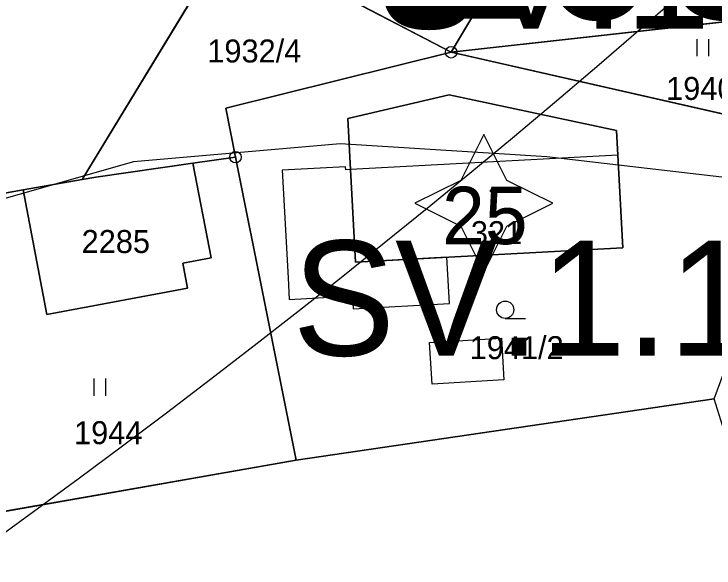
# Model space of a CAD drawing. Extents: x -706130 to -698555, y -971544 to -967260.
# Drawn here: x -703696.2 to -703635.3, y -970430.4 to -970382.2 of the extents above; entities that cross this region are included whole.
import ezdxf

# ---------------------------------------------------------------- set-up
doc = ezdxf.new("R2010")
doc.units = 0
for name, color, linetype in [('_Doplněk budov pro zastavěnost', 7, 'Continuous'), ('Architektonicky cenná stavba S', 7, 'Continuous'), ('Docházková izochrona - VLAK N', 7, 'Continuous'), ('Hranice intravilán', 7, 'Continuous'), ('KN_Budovy', 7, 'Continuous'), ('KN_Budovy_cisla_domovni', 7, 'Continuous'), ('KN_Hranice_parcel', 7, 'Continuous'), ('KN_Hranice_parcel_vnitrni_kresba', 7, 'Continuous'), ('KN_Parcelni cisla', 7, 'Continuous'), ('KN_Polygon parcely', 7, 'Continuous'), ('KN_POZEMKY_13_ZASTAVENA PLOCHA', 7, 'Continuous'), ('KN_POZEMKY_14_OSTATNI PLOCHA', 7, 'Continuous'), ('KN_POZEMKY_5_ZAHRADA', 7, 'Continuous'), ('KN_POZEMKY_7_TTP', 7, 'Continuous'), ('KN_VYUZITI_26_ostatni plocha_jina plocha', 7, 'Continuous'), ('KN_Značky bodu BP', 7, 'Continuous'), ('KN_Značky budov', 7, 'Continuous'), ('KN_Značky kultur', 7, 'Continuous'), ('Plochy N_P ŠRAFY', 7, 'Continuous'), ('Plochy smíšené obytné venkovské N', 7, 'Continuous'), ('Plochy smíšené obytné venkovské S', 7, 'Continuous'), ('Plochy zemědělské všeobecné CELEK S', 7, 'Continuous'), ('Plochy zmen_ zastavitelne plochy', 7, 'Continuous'), ('Plochy zmen_ zastavitelne plochy_ZAKL', 7, 'Continuous'), ('Regulační bloky v krajině S', 7, 'Continuous'), ('Regulační bloky zastavitelné N', 7, 'Continuous'), ('Regulační bloky zastavěné S', 7, 'Continuous'), ('Regulační kódy zastavitelne a přestavby N', 7, 'Continuous'), ('Regulační kódy zastavěné S', 7, 'Continuous'), ('VÝŠKOPIS_vrstevnice hlavní', 7, 'Continuous'), ('Zastavene uzemi N', 7, 'Continuous'), ('Zastavene uzemi plochy N', 7, 'Continuous'), ('Zábory hodnocené - plochy', 7, 'Continuous'), ('Zábory hodnocené - plochy popis', 7, 'Continuous')]:
    doc.layers.add(name, color=color, linetype=linetype)

msp = doc.modelspace()

# ---------------------------------------------------------------- linework, layer by layer
at = {"layer": '_Doplněk budov pro zastavěnost'}
for p, q in [((-703680.68, -970395.2), (-703689.12, -970396.4)), ((-703666.51, -970403.82), (-703666.95, -970395.75)), ((-703689.12, -970396.4), (-703690.3, -970396.61)), ((-703690.3, -970396.61), (-703695.42, -970397.52)), ((-703658.579, -970403.387), (-703666.51, -970403.82))]:
    msp.add_line(p, q, dxfattribs=at)
for points in [[(-703695.42, -970397.52), (-703693.38, -970408.36), (-703681.12, -970406.06), (-703681.53, -970403.9), (-703679.07, -970403.43), (-703680.68, -970395.2)], [(-703666.95, -970395.75), (-703667.361, -970395.777), (-703667.39, -970395.51), (-703672.9, -970395.81), (-703672.383, -970405.177), (-703672.28, -970407.05), (-703666.78, -970406.75), (-703666.72, -970407.88), (-703658.36, -970407.42), (-703658.579, -970403.387)]]:
    msp.add_lwpolyline(points, dxfattribs=at)
msp.add_lwpolyline([(-703660.09, -970410.8), (-703653.83, -970410.42), (-703653.61, -970414.05), (-703659.87, -970414.44)], close=True, dxfattribs=at)
at = {"layer": 'Architektonicky cenná stavba S'}
msp.add_lwpolyline([(-703655.367, -970392.687), (-703657.367, -970396.687), (-703661.367, -970398.687), (-703657.367, -970400.687), (-703655.367, -970404.687), (-703653.367, -970400.687), (-703649.367, -970398.687), (-703653.367, -970396.687)], close=True, dxfattribs=at)
at = {"layer": 'Docházková izochrona - VLAK N'}
msp.add_circle((-704165.451, -969778.767), 800, dxfattribs=at)
at = {"layer": 'Hranice intravilán'}
msp.add_lwpolyline([(-703779.568, -970321.3), (-703745.69, -970325.55), (-703740.94, -970326.57), (-703736.38, -970327.55), (-703708.6, -970335.58), (-703708.6, -970335.58), (-703697.44, -970337.82), (-703702.57, -970361.06), (-703680.99, -970373.62), (-703677.44, -970375.45), (-703667.6, -970380.62), (-703658.2, -970385.54), (-703677.81, -970390.42), (-703676.96, -970394.67), (-703680.68, -970395.2), (-703689.12, -970396.4), (-703695.42, -970397.52), (-703706.66, -970399.52), (-703700.52, -970426.11), (-703671.68, -970421.04), (-703635.34, -970415.7)], dxfattribs=at)
at = {"layer": 'KN_Budovy'}
msp.add_lwpolyline([(-703643.71, -970394.49), (-703666.95, -970395.75), (-703666.51, -970403.82), (-703643.27, -970402.55)], close=True, dxfattribs=at)
at = {"layer": 'KN_Hranice_parcel'}
for p, q in [((-703658.2, -970385.54), (-703649.72, -970371.23)), ((-703690.3, -970396.61), (-703677.44, -970375.45)), ((-703667.6, -970380.62), (-703658.2, -970385.54)), ((-703658.2, -970385.54), (-703631.37, -970382.54)), ((-703658.2, -970385.54), (-703626.81, -970392.67)), ((-703676.96, -970394.67), (-703680.68, -970395.2)), ((-703695.42, -970397.52), (-703690.3, -970396.61)), ((-703635.34, -970415.7), (-703671.68, -970421.04)), ((-703671.68, -970421.04), (-703700.52, -970426.11))]:
    msp.add_line(p, q, dxfattribs=at)
for points in [[(-703658.2, -970385.54), (-703677.81, -970390.42), (-703676.96, -970394.67)], [(-703667.19, -970391.31), (-703666.95, -970395.75), (-703666.51, -970403.82), (-703643.27, -970402.55), (-703643.71, -970394.49), (-703643.83, -970392.34), (-703658.39, -970389.25), (-703667.19, -970391.31)], [(-703676.96, -970394.67), (-703674.33, -970407.83), (-703671.68, -970421.04)], [(-703680.68, -970395.2), (-703679.07, -970403.43), (-703681.53, -970403.9), (-703681.12, -970406.06), (-703693.38, -970408.36), (-703695.42, -970397.52)], [(-703680.68, -970395.2), (-703689.12, -970396.4), (-703690.3, -970396.61)], [(-703706.66, -970399.52), (-703698.37, -970398.04), (-703695.42, -970397.52)]]:
    msp.add_lwpolyline(points, dxfattribs=at)
at = {"layer": 'KN_Hranice_parcel_vnitrni_kresba'}
msp.add_line((-703643.71, -970394.49), (-703666.95, -970395.75), dxfattribs=at)
at = {"layer": 'KN_Polygon parcely'}
for points in [[(-703781.1, -970410.72), (-703763.94, -970409.03), (-703727.07, -970403.05), (-703717.43, -970401.38), (-703706.66, -970399.52), (-703698.37, -970398.04), (-703695.42, -970397.52), (-703690.3, -970396.61), (-703677.44, -970375.45), (-703680.99, -970373.62), (-703702.57, -970361.06), (-703747.69, -970335.57), (-703751, -970333.7), (-703740.94, -970326.57), (-703745.69, -970325.55), (-703799.81, -970318.76)], [(-703817.03, -970478.47), (-703751.78, -970468.09), (-703719.74, -970461.45), (-703705.99, -970461.1), (-703650.49, -970452.38), (-703601.59, -970446.31), (-703603.73, -970443.09), (-703626.1, -970445.49), (-703634.18, -970419.42), (-703635.34, -970415.7), (-703671.68, -970421.04), (-703700.52, -970426.11), (-703711.3, -970427.99), (-703718.54, -970429.26), (-703723.95, -970418.92), (-703727.07, -970403.05), (-703763.94, -970409.03), (-703781.1, -970410.72)]]:
    msp.add_lwpolyline(points, dxfattribs=at)
for points in [[(-703667.6, -970380.62), (-703658.2, -970385.54), (-703649.72, -970371.23), (-703656.61, -970366.35)], [(-703623.5, -970372.79), (-703622.48, -970371.21), (-703623.01, -970370.91), (-703626.94, -970376.52), (-703628.77, -970375.23), (-703631.78, -970379.51), (-703640.2, -970373.6), (-703648.7, -970371.96), (-703649.72, -970371.23), (-703658.2, -970385.54), (-703631.37, -970382.54), (-703629.68, -970382.36)], [(-703675.96, -970376.22), (-703677.44, -970375.45), (-703690.3, -970396.61), (-703689.12, -970396.4), (-703680.68, -970395.2), (-703676.96, -970394.67), (-703677.81, -970390.42), (-703658.2, -970385.54), (-703667.6, -970380.62), (-703674.12, -970377.18), (-703675.14, -970376.64)], [(-703658.2, -970385.54), (-703626.81, -970392.67), (-703631.37, -970382.54)], [(-703676.96, -970394.67), (-703674.33, -970407.83), (-703671.68, -970421.04), (-703635.34, -970415.7), (-703626.81, -970392.67), (-703658.2, -970385.54), (-703677.81, -970390.42)], [(-703667.19, -970391.31), (-703666.95, -970395.75), (-703666.51, -970403.82), (-703643.27, -970402.55), (-703643.71, -970394.49), (-703643.83, -970392.34), (-703658.39, -970389.25)], [(-703667.19, -970391.31), (-703658.39, -970389.25), (-703643.83, -970392.34), (-703643.71, -970394.49), (-703643.27, -970402.55), (-703666.51, -970403.82), (-703666.95, -970395.75)], [(-703680.68, -970395.2), (-703679.07, -970403.43), (-703681.53, -970403.9), (-703681.12, -970406.06), (-703693.38, -970408.36), (-703695.42, -970397.52), (-703698.37, -970398.04), (-703706.66, -970399.52), (-703700.52, -970426.11), (-703671.68, -970421.04), (-703674.33, -970407.83), (-703676.96, -970394.67)], [(-703689.12, -970396.4), (-703690.3, -970396.61), (-703695.42, -970397.52), (-703693.38, -970408.36), (-703681.12, -970406.06), (-703681.53, -970403.9), (-703679.07, -970403.43), (-703680.68, -970395.2)]]:
    msp.add_lwpolyline(points, close=True, dxfattribs=at)
at = {"layer": 'KN_POZEMKY_13_ZASTAVENA PLOCHA'}
for p, q in [((-703667.19, -970391.31), (-703658.39, -970389.25)), ((-703658.39, -970389.25), (-703643.83, -970392.34)), ((-703666.95, -970395.75), (-703667.19, -970391.31)), ((-703643.83, -970392.34), (-703643.71, -970394.49)), ((-703643.71, -970394.49), (-703643.27, -970402.55)), ((-703666.51, -970403.82), (-703666.95, -970395.75)), ((-703643.27, -970402.55), (-703666.51, -970403.82))]:
    msp.add_line(p, q, dxfattribs=at)
at = {"layer": 'KN_POZEMKY_14_OSTATNI PLOCHA'}
for p, q in [((-703689.12, -970396.4), (-703680.68, -970395.2)), ((-703680.68, -970395.2), (-703679.07, -970403.43)), ((-703690.3, -970396.61), (-703689.12, -970396.4)), ((-703695.42, -970397.52), (-703690.3, -970396.61)), ((-703693.38, -970408.36), (-703695.42, -970397.52)), ((-703679.07, -970403.43), (-703681.53, -970403.9)), ((-703681.53, -970403.9), (-703681.12, -970406.06)), ((-703681.12, -970406.06), (-703693.38, -970408.36))]:
    msp.add_line(p, q, dxfattribs=at)
at = {"layer": 'KN_POZEMKY_5_ZAHRADA'}
for p, q in [((-703649.72, -970371.23), (-703658.2, -970385.54)), ((-703658.2, -970385.54), (-703667.6, -970380.62)), ((-703677.81, -970390.42), (-703658.2, -970385.54)), ((-703658.2, -970385.54), (-703626.81, -970392.67)), ((-703658.39, -970389.25), (-703667.19, -970391.31)), ((-703643.83, -970392.34), (-703658.39, -970389.25)), ((-703676.96, -970394.67), (-703677.81, -970390.42)), ((-703667.19, -970391.31), (-703666.95, -970395.75)), ((-703643.71, -970394.49), (-703643.83, -970392.34)), ((-703674.33, -970407.83), (-703676.96, -970394.67)), ((-703643.27, -970402.55), (-703643.71, -970394.49)), ((-703666.95, -970395.75), (-703666.51, -970403.82)), ((-703666.51, -970403.82), (-703643.27, -970402.55)), ((-703671.68, -970421.04), (-703674.33, -970407.83)), ((-703635.34, -970415.7), (-703671.68, -970421.04))]:
    msp.add_line(p, q, dxfattribs=at)
at = {"layer": 'KN_POZEMKY_7_TTP'}
for p, q in [((-703658.2, -970385.54), (-703649.72, -970371.23)), ((-703677.44, -970375.45), (-703690.3, -970396.61)), ((-703690.3, -970396.61), (-703677.44, -970375.45)), ((-703667.6, -970380.62), (-703658.2, -970385.54)), ((-703658.2, -970385.54), (-703631.37, -970382.54)), ((-703631.37, -970382.54), (-703658.2, -970385.54)), ((-703658.2, -970385.54), (-703677.81, -970390.42)), ((-703626.81, -970392.67), (-703658.2, -970385.54)), ((-703677.81, -970390.42), (-703676.96, -970394.67)), ((-703680.68, -970395.2), (-703676.96, -970394.67)), ((-703676.96, -970394.67), (-703680.68, -970395.2)), ((-703676.96, -970394.67), (-703674.33, -970407.83)), ((-703680.68, -970395.2), (-703689.12, -970396.4)), ((-703679.07, -970403.43), (-703680.68, -970395.2)), ((-703689.12, -970396.4), (-703690.3, -970396.61)), ((-703690.3, -970396.61), (-703695.42, -970397.52)), ((-703698.37, -970398.04), (-703695.42, -970397.52)), ((-703695.42, -970397.52), (-703698.37, -970398.04)), ((-703695.42, -970397.52), (-703693.38, -970408.36)), ((-703681.53, -970403.9), (-703679.07, -970403.43)), ((-703681.12, -970406.06), (-703681.53, -970403.9)), ((-703693.38, -970408.36), (-703681.12, -970406.06)), ((-703674.33, -970407.83), (-703671.68, -970421.04)), ((-703671.68, -970421.04), (-703635.34, -970415.7)), ((-703671.68, -970421.04), (-703700.52, -970426.11)), ((-703700.52, -970426.11), (-703671.68, -970421.04))]:
    msp.add_line(p, q, dxfattribs=at)
at = {"layer": 'KN_VYUZITI_26_ostatni plocha_jina plocha'}
for p, q in [((-703689.12, -970396.4), (-703680.68, -970395.2)), ((-703680.68, -970395.2), (-703679.07, -970403.43)), ((-703690.3, -970396.61), (-703689.12, -970396.4)), ((-703695.42, -970397.52), (-703690.3, -970396.61)), ((-703693.38, -970408.36), (-703695.42, -970397.52)), ((-703679.07, -970403.43), (-703681.53, -970403.9)), ((-703681.53, -970403.9), (-703681.12, -970406.06)), ((-703681.12, -970406.06), (-703693.38, -970408.36))]:
    msp.add_line(p, q, dxfattribs=at)
at = {"layer": 'KN_Značky bodu BP'}
for centre, radius in [((-703658.2, -970385.54), 0.5), ((-703658.2, -970385.54), 0.0303), ((-703676.96, -970394.67), 0.5), ((-703676.96, -970394.67), 0.0303)]:
    msp.add_circle(centre, radius, dxfattribs=at)
at = {"layer": 'KN_Značky budov'}
msp.add_circle((-703654.607, -970397.599), 0.175, dxfattribs=at)
at = {"layer": 'KN_Značky kultur'}
for p, q in [((-703636.801, -970385.89), (-703636.801, -970384.39)), ((-703635.8, -970385.89), (-703635.8, -970384.39)), ((-703653.503, -970408.7), (-703651.753, -970408.7)), ((-703689.241, -970415.43), (-703689.241, -970413.93)), ((-703688.24, -970415.43), (-703688.24, -970413.93))]:
    msp.add_line(p, q, dxfattribs=at)
msp.add_circle((-703653.503, -970407.95), 0.75, dxfattribs=at)
at = {"layer": 'Plochy N_P ŠRAFY'}
for p, q in [((-703677.44, -970375.45), (-703690.3, -970396.61)), ((-703677.81, -970390.42), (-703658.2, -970385.54)), ((-703658.2, -970385.54), (-703626.81, -970392.67)), ((-703676.96, -970394.67), (-703677.81, -970390.42)), ((-703680.68, -970395.2), (-703676.96, -970394.67)), ((-703689.12, -970396.4), (-703680.68, -970395.2)), ((-703690.3, -970396.61), (-703689.12, -970396.4))]:
    msp.add_line(p, q, dxfattribs=at)
at = {"layer": 'Plochy smíšené obytné venkovské N'}
for p, q in [((-703677.44, -970375.45), (-703690.3, -970396.61)), ((-703677.81, -970390.42), (-703658.2, -970385.54)), ((-703658.2, -970385.54), (-703626.81, -970392.67)), ((-703676.96, -970394.67), (-703677.81, -970390.42)), ((-703680.68, -970395.2), (-703676.96, -970394.67)), ((-703689.12, -970396.4), (-703680.68, -970395.2)), ((-703690.3, -970396.61), (-703689.12, -970396.4))]:
    msp.add_line(p, q, dxfattribs=at)
at = {"layer": 'Plochy smíšené obytné venkovské S'}
for p, q in [((-703658.2, -970385.54), (-703677.81, -970390.42)), ((-703626.81, -970392.67), (-703658.2, -970385.54)), ((-703677.81, -970390.42), (-703676.96, -970394.67)), ((-703689.12, -970396.4), (-703690.3, -970396.61)), ((-703690.3, -970396.61), (-703695.42, -970397.52)), ((-703695.42, -970397.52), (-703698.37, -970398.04)), ((-703671.68, -970421.04), (-703635.34, -970415.7)), ((-703700.52, -970426.11), (-703671.68, -970421.04))]:
    msp.add_line(p, q, dxfattribs=at)
msp.add_lwpolyline([(-703676.96, -970394.67), (-703680.68, -970395.2), (-703689.12, -970396.4)], dxfattribs=at)
at = {"layer": 'Plochy zemědělské všeobecné CELEK S'}
for p, q in [((-703690.3, -970396.61), (-703677.44, -970375.45)), ((-703695.42, -970397.52), (-703690.3, -970396.61)), ((-703698.37, -970398.04), (-703695.42, -970397.52)), ((-703635.34, -970415.7), (-703671.68, -970421.04)), ((-703671.68, -970421.04), (-703700.52, -970426.11))]:
    msp.add_line(p, q, dxfattribs=at)
at = {"layer": 'Plochy zmen_ zastavitelne plochy'}
msp.add_lwpolyline([(-703631.37, -970382.54), (-703626.81, -970392.67), (-703658.2, -970385.54), (-703677.81, -970390.42), (-703676.96, -970394.67), (-703680.68, -970395.2), (-703689.12, -970396.4), (-703690.3, -970396.61), (-703677.44, -970375.45), (-703675.96, -970376.22), (-703675.14, -970376.64), (-703674.12, -970377.18), (-703667.6, -970380.62), (-703656.61, -970366.35), (-703649.72, -970371.23), (-703648.7, -970371.96), (-703640.2, -970373.6), (-703631.78, -970379.51), (-703628.77, -970375.23), (-703626.94, -970376.52), (-703623.01, -970370.91), (-703622.48, -970371.21), (-703623.5, -970372.79), (-703629.68, -970382.36)], close=True, dxfattribs=at)
at = {"layer": 'Plochy zmen_ zastavitelne plochy_ZAKL'}
msp.add_lwpolyline([(-703631.37, -970382.54), (-703626.81, -970392.67), (-703658.2, -970385.54), (-703677.81, -970390.42), (-703676.96, -970394.67), (-703680.68, -970395.2), (-703689.12, -970396.4), (-703690.3, -970396.61), (-703677.44, -970375.45), (-703675.96, -970376.22), (-703675.14, -970376.64), (-703674.12, -970377.18), (-703667.6, -970380.62), (-703656.61, -970366.35), (-703649.72, -970371.23), (-703648.7, -970371.96), (-703640.2, -970373.6), (-703631.78, -970379.51), (-703628.77, -970375.23), (-703626.94, -970376.52), (-703623.01, -970370.91), (-703622.48, -970371.21), (-703623.5, -970372.79), (-703629.68, -970382.36)], close=True, dxfattribs=at)
at = {"layer": 'Regulační bloky v krajině S'}
for p, q in [((-703690.3, -970396.61), (-703677.44, -970375.45)), ((-703695.42, -970397.52), (-703690.3, -970396.61)), ((-703698.37, -970398.04), (-703695.42, -970397.52)), ((-703635.34, -970415.7), (-703671.68, -970421.04)), ((-703671.68, -970421.04), (-703700.52, -970426.11))]:
    msp.add_line(p, q, dxfattribs=at)
at = {"layer": 'Regulační bloky zastavitelné N'}
msp.add_lwpolyline([(-703631.37, -970382.54), (-703626.81, -970392.67), (-703658.2, -970385.54), (-703677.81, -970390.42), (-703676.96, -970394.67), (-703680.68, -970395.2), (-703689.12, -970396.4), (-703690.3, -970396.61), (-703677.44, -970375.45), (-703675.96, -970376.22), (-703675.14, -970376.64), (-703674.12, -970377.18), (-703667.6, -970380.62), (-703656.61, -970366.35), (-703649.72, -970371.23), (-703648.7, -970371.96), (-703640.2, -970373.6), (-703631.78, -970379.51), (-703628.77, -970375.23), (-703626.94, -970376.52), (-703623.01, -970370.91), (-703622.48, -970371.21), (-703623.5, -970372.79), (-703629.68, -970382.36)], close=True, dxfattribs=at)
at = {"layer": 'Regulační bloky zastavěné S'}
for p, q in [((-703658.2, -970385.54), (-703677.81, -970390.42)), ((-703626.81, -970392.67), (-703658.2, -970385.54)), ((-703677.81, -970390.42), (-703676.96, -970394.67)), ((-703676.96, -970394.67), (-703680.68, -970395.2)), ((-703680.68, -970395.2), (-703689.12, -970396.4)), ((-703689.12, -970396.4), (-703690.3, -970396.61)), ((-703690.3, -970396.61), (-703695.42, -970397.52)), ((-703695.42, -970397.52), (-703698.37, -970398.04)), ((-703671.68, -970421.04), (-703635.34, -970415.7)), ((-703700.52, -970426.11), (-703671.68, -970421.04))]:
    msp.add_line(p, q, dxfattribs=at)
at = {"layer": 'VÝŠKOPIS_vrstevnice hlavní'}
msp.add_lwpolyline([(-703624.194, -970397.641), (-703649.874, -970394.644), (-703667.851, -970393.503), (-703685.827, -970395.072), (-703699.381, -970398.924), (-703743.992, -970421.636), (-703883.286, -970441.389)], dxfattribs=at)
at = {"layer": 'Zastavene uzemi N'}
msp.add_lwpolyline([(-703667.6, -970380.62), (-703658.2, -970385.54), (-703677.81, -970390.42), (-703676.96, -970394.67), (-703680.68, -970395.2), (-703689.12, -970396.4), (-703690.3, -970396.61), (-703695.42, -970397.52), (-703698.37, -970398.04), (-703706.66, -970399.52), (-703717.43, -970401.38), (-703711.3, -970427.99), (-703700.52, -970426.11), (-703671.68, -970421.04), (-703635.34, -970415.7)], dxfattribs=at)
at = {"layer": 'Zastavene uzemi plochy N'}
msp.add_lwpolyline([(-703667.6, -970380.62), (-703658.2, -970385.54), (-703677.81, -970390.42), (-703676.96, -970394.67), (-703680.68, -970395.2), (-703689.12, -970396.4), (-703690.3, -970396.61), (-703695.42, -970397.52), (-703698.37, -970398.04), (-703706.66, -970399.52), (-703717.43, -970401.38), (-703711.3, -970427.99), (-703700.52, -970426.11), (-703671.68, -970421.04), (-703635.34, -970415.7)], dxfattribs=at)
at = {"layer": 'Zábory hodnocené - plochy'}
msp.add_lwpolyline([(-703631.37, -970382.54), (-703626.81, -970392.67), (-703658.2, -970385.54), (-703677.81, -970390.42), (-703676.96, -970394.67), (-703680.68, -970395.2), (-703689.12, -970396.4), (-703690.3, -970396.61), (-703677.44, -970375.45), (-703675.96, -970376.22), (-703675.14, -970376.64), (-703674.12, -970377.18), (-703667.6, -970380.62), (-703656.61, -970366.35), (-703649.72, -970371.23), (-703648.7, -970371.96), (-703640.2, -970373.6), (-703631.78, -970379.51), (-703628.77, -970375.23), (-703626.94, -970376.52), (-703623.01, -970370.91), (-703622.48, -970371.21), (-703623.5, -970372.79), (-703629.68, -970382.36)], close=True, dxfattribs=at)

# ---------------------------------------------------------------- texts
at = {"layer": 'KN_Budovy_cisla_domovni'}
msp.add_text('25', height=5, dxfattribs=at).set_placement((-703658.993, -970402.244))
at = {"layer": 'KN_Parcelni cisla'}
for s, p in [('1932/4', (-703679.413, -970386.429)), ('1940/1', (-703639.51, -970389.69)), ('321', (-703656.49, -970402.24)), ('2285', (-703690.344, -970403.01)), ('1941/2', (-703656.6, -970412.25)), ('1944', (-703691, -970419.65))]:
    msp.add_text(s, height=2, dxfattribs=at).set_placement(p)
at = {"layer": 'Regulační kódy zastavitelne a přestavby N'}
msp.add_text('SV.1.10.80', height=10, dxfattribs=at).set_placement((-703664.649, -970383.476))
at = {"layer": 'Regulační kódy zastavěné S'}
msp.add_text('SV.1.15.70', height=10, dxfattribs=at).set_placement((-703672.004, -970411.938))
at = {"layer": 'Zábory hodnocené - plochy popis'}
msp.add_text('Z08', height=15, dxfattribs=at).set_placement((-703663.211, -970382.625))

doc.saveas('drawing.dxf')
